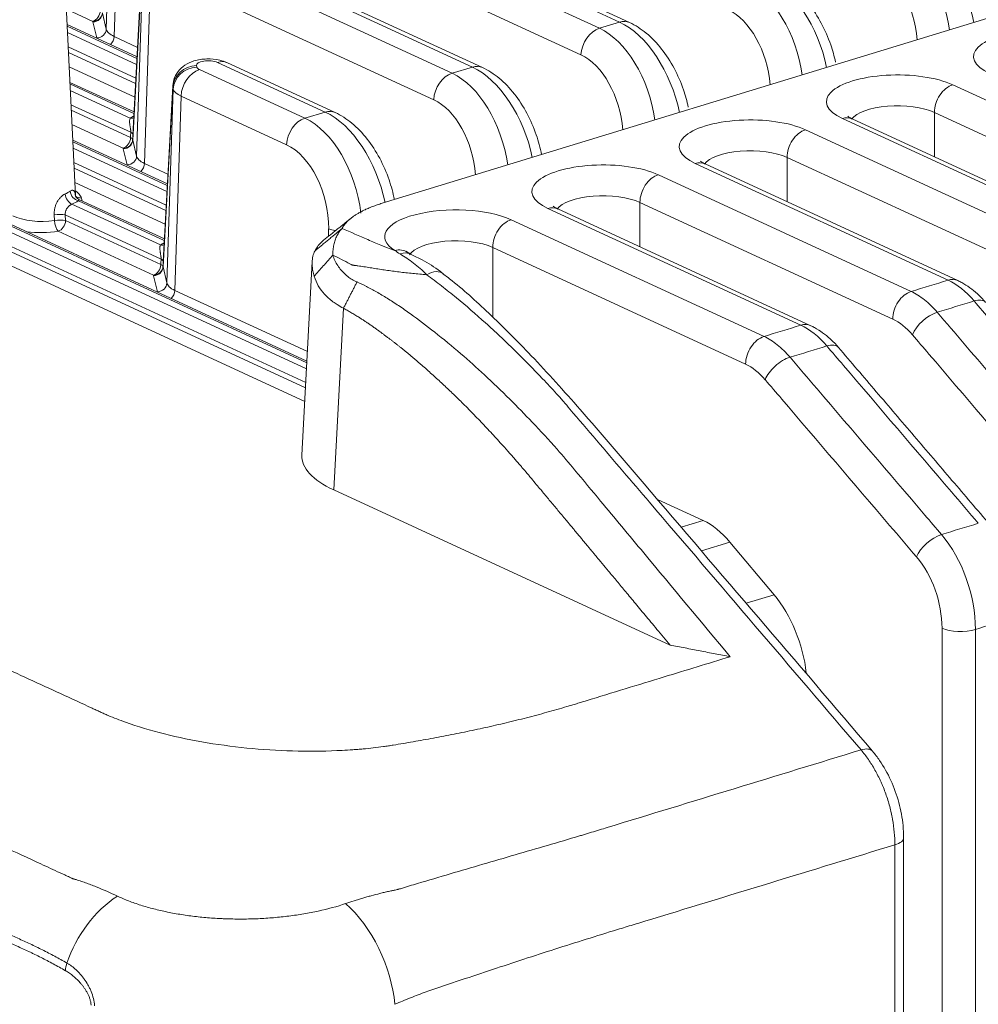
# Model space of a CAD drawing. Header units: millimetres. Extents: x 990 to 1809, y 0 to 562.
# Tile 511 of 550: x 1652 to 1672, y 150 to 171. Entities that reach past the tile are written whole.
import ezdxf

# ---------------------------------------------------------------- set-up
doc = ezdxf.new("R2010")
doc.units = ezdxf.units.MM
doc.layers.add('1', color=7, linetype='Continuous', true_color=0xffffff)

msp = doc.modelspace()

# ---------------------------------------------------------------- linework, layer by layer
at = {"layer": '1', "color": 7, "linetype": 'Continuous', "lineweight": 18}
for p, q in [((1721.609, 186.223), (1659.527, 167.255)), ((1664.53, 171.071), (1654.777, 175.571)), ((1664.74, 171.062), (1654.986, 175.561)), ((1654.398, 175.418), (1664.103, 170.941)), ((1653.711, 170.923), (1653.845, 175.004)), ((1654.011, 174.86), (1653.876, 170.768)), ((1663.715, 170.383), (1654.011, 174.86)), ((1661.428, 170.124), (1655.416, 172.897)), ((1661.637, 170.114), (1655.625, 172.887)), ((1655.037, 172.744), (1661, 169.993)), ((1654.473, 172.403), (1654.278, 168.826)), ((1654.476, 172.365), (1654.269, 168.587)), ((1654.35, 168.25), (1654.484, 172.331)), ((1654.65, 172.186), (1654.515, 168.094)), ((1660.613, 169.435), (1654.65, 172.186)), ((1653.061, 167.416), (1652.866, 171.423)), ((1653.429, 171.087), (1652.87, 171.345)), ((1653.63, 171.261), (1653.711, 170.923)), ((1654.36, 170.339), (1652.885, 171.02)), ((1654.359, 170.305), (1652.887, 170.984)), ((1653.512, 170.738), (1653.431, 171.075)), ((1664.103, 170.941), (1664.53, 171.071)), ((1652.893, 170.85), (1654.351, 170.177)), ((1653.876, 170.768), (1654.371, 170.539)), ((1654.335, 169.89), (1652.908, 170.549)), ((1657.939, 163.93), (1643.809, 170.448)), ((1657.936, 163.896), (1643.833, 170.402)), ((1652.914, 170.43), (1654.329, 169.777)), ((1643.924, 170.229), (1657.93, 163.768)), ((1654.313, 169.49), (1652.929, 170.129)), ((1655.613, 170.155), (1655.621, 170.121)), ((1658.325, 169.176), (1656.055, 170.223)), ((1658.535, 169.166), (1656.264, 170.214)), ((1661, 169.993), (1661.428, 170.124)), ((1655.676, 170.07), (1657.898, 169.045)), ((1657.915, 163.481), (1644.128, 169.841)), ((1644.193, 169.695), (1657.908, 163.368)), ((1654.297, 169.179), (1652.945, 169.802)), ((1654.295, 169.145), (1652.947, 169.767)), ((1655.115, 169.691), (1654.908, 165.913)), ((1655.112, 169.73), (1654.917, 166.152)), ((1655.123, 169.657), (1655.115, 169.691)), ((1671.551, 169.751), (1676.88, 167.292)), ((1652.953, 169.632), (1654.217, 169.05)), ((1654.989, 165.576), (1655.123, 169.657)), ((1655.289, 169.513), (1655.154, 165.42)), ((1657.511, 168.488), (1655.289, 169.513)), ((1657.893, 163.08), (1644.223, 169.387)), ((1654.228, 168.75), (1652.968, 169.331)), ((1652.974, 169.213), (1654.223, 168.637)), ((1657.898, 169.045), (1658.325, 169.176)), ((1676.492, 166.71), (1671.163, 169.169)), ((1671.163, 169.169), (1671.163, 168.233)), ((1654.068, 168.414), (1652.989, 168.911)), ((1674.553, 166.581), (1669.224, 169.04)), ((1674.763, 166.572), (1669.433, 169.03)), ((1668.448, 168.803), (1673.778, 166.344)), ((1654.999, 167.665), (1653.004, 168.586)), ((1654.997, 167.631), (1653.006, 168.55)), ((1654.269, 168.587), (1654.35, 168.25)), ((1653.012, 168.416), (1654.99, 167.504)), ((1654.151, 168.064), (1654.07, 168.401)), ((1673.39, 165.763), (1668.06, 168.221)), ((1668.06, 168.221), (1668.06, 167.285)), ((1654.975, 167.216), (1653.026, 168.115)), ((1654.515, 168.094), (1655.01, 167.865)), ((1671.451, 165.634), (1666.121, 168.092)), ((1671.66, 165.624), (1666.331, 168.083)), ((1653.033, 167.996), (1654.969, 167.103)), ((1665.346, 167.855), (1670.675, 165.397)), ((1654.952, 166.816), (1653.048, 167.695)), ((1652.987, 167.238), (1654.856, 166.376)), ((1654.934, 166.471), (1653.123, 167.306)), ((1654.936, 166.505), (1653.136, 167.335)), ((1653.188, 167.365), (1653.203, 167.304)), ((1670.287, 164.815), (1664.958, 167.273)), ((1664.958, 167.273), (1664.958, 166.337)), ((1652.621, 166.892), (1652.615, 167.011)), ((1652.848, 167.008), (1652.854, 166.889)), ((1654.867, 166.076), (1652.848, 167.008)), ((1668.348, 164.686), (1663.019, 167.144)), ((1668.558, 164.676), (1663.228, 167.135)), ((1652.854, 166.889), (1654.862, 165.963)), ((1662.243, 166.907), (1667.573, 164.449)), ((1654.707, 165.74), (1652.699, 166.666)), ((1658.397, 166.561), (1658.398, 166.716)), ((1667.185, 163.867), (1661.855, 166.325)), ((1661.855, 166.325), (1661.855, 164.854)), ((1658.05, 166.026), (1657.834, 161.949)), ((1654.908, 165.913), (1654.989, 165.576)), ((1654.79, 165.39), (1654.709, 165.728)), ((1655.154, 165.42), (1657.95, 164.13)), ((1658.71, 165.043), (1658.506, 161.216)), ((1658.506, 161.216), (1665.592, 157.948)), ((1665.325, 161.017), (1666.292, 160.571)), ((1665.828, 160.429), (1666.292, 160.571)), ((1666.856, 160.116), (1666.252, 159.932)), ((1666.856, 160.116), (1667.784, 159.008)), ((1667.195, 158.829), (1667.784, 159.008)), ((1671.324, 146.664), (1671.324, 158.304)), ((1672.027, 158.277), (1672.027, 146.637)), ((1670.332, 144.423), (1670.332, 153.74)), ((1670.516, 144.569), (1670.516, 153.886))]:
    msp.add_line(p, q, dxfattribs=at)
for centre, major_axis, ratio, start_param, end_param in [((1670.247, 170.964), (-0.5, 1.938), 0.599058, 4.52961, 5.828324), ((1670.796, 171.132), (-0.664, 1.888), 0.569619, 4.479361, 5.778075), ((1669.859, 170.87), (-0.353, 1.46), 0.603375, 4.451472, 5.837686), ((1667.693, 170.184), (-0.664, 1.888), 0.569619, 4.479361, 5.778075), ((1667.144, 170.016), (-0.5, 1.938), 0.599058, 4.52961, 5.828324), ((1666.757, 169.922), (-0.353, 1.46), 0.603375, 4.451472, 5.837686), ((1653.429, 171.273), (0.084, 0.182), 0.718873, 3.712103, 5.23054), ((1653.429, 171.273), (-0.198, -0.029), 0.925413, 1.434, 2.965017), ((1653.431, 171.26), (-0.195, -0.046), 0.923147, 1.353657, 2.889547), ((1654.378, 171.105), (-0.951, 0.003), 0.378728, 0.05742, 0.091441), ((1653.512, 170.923), (-0.195, -0.046), 0.923147, 1.353657, 2.889547), ((1654.458, 170.956), (0.751, 0.007), 0.386752, 3.226887, 3.820199), ((1664.103, 170.477), (-0.209, -0.454), 0.718873, 3.712103, 5.23054), ((1664.042, 169.069), (-0.5, 1.938), 0.599058, 4.52961, 5.828324), ((1664.53, 170.608), (0.209, 0.454), 0.718873, 6.282218, 6.853696), ((1664.591, 169.236), (-0.664, 1.888), 0.569619, 4.479361, 5.778075), ((1673.49, 170.343), (1.5, 0), 0.375419, 0.683124, 3.824717), ((1653.721, 170.73), (0.084, 0.182), 0.718873, 4.260258, 5.23054), ((1663.654, 168.974), (-0.353, 1.46), 0.603375, 4.451472, 5.837686), ((1655.613, 169.692), (-0.486, -0.116), 0.923147, 4.49525, 6.031139), ((1655.621, 169.658), (-0.486, -0.116), 0.923147, 4.49525, 6.031139), ((1655.862, 170.163), (-0.25, 0.001), 0.378728, 3.832847, 6.374626), ((1655.87, 170.129), (0.25, 0), 0.375616, 3.230879, 3.824191), ((1656.055, 169.76), (0.209, 0.454), 0.718873, 6.283167, 6.853696), ((1661.428, 169.66), (0.209, 0.454), 0.718873, 6.282218, 6.853696), ((1661.489, 168.288), (-0.664, 1.888), 0.569619, 4.479361, 5.778075), ((1655.676, 169.607), (-0.209, -0.454), 0.718873, 3.712103, 5.23054), ((1661, 169.53), (-0.209, -0.454), 0.718873, 3.712103, 5.23054), ((1660.939, 168.121), (-0.5, 1.938), 0.599058, 4.52961, 5.828324), ((1670.387, 169.395), (1.5, 0), 0.375419, 0.683124, 3.824717), ((1655.862, 169.7), (-0.75, 0.027), 0.460544, 6.274537, 6.385582), ((1671.551, 169.287), (0.209, 0.454), 0.718873, 0.57051, 2.141307), ((1655.87, 169.666), (-0.75, 0.016), 0.347498, 0.098077, 0.691389), ((1660.552, 168.027), (-0.353, 1.46), 0.603375, 4.451472, 5.837686), ((1670.387, 168.932), (-1, 0), 0.375419, 3.824717, 6.028397), ((1655.041, 168.868), (-0.951, 0.003), 0.378728, 5.620316, 5.762982), ((1654.217, 169.235), (-0.11, 0.167), 0.804711, 2.456978, 2.894038), ((1658.325, 168.712), (0.209, 0.454), 0.718873, 6.282218, 6.853696), ((1658.386, 167.341), (-0.664, 1.888), 0.569619, 4.479361, 5.778075), ((1669.224, 168.576), (-0.209, -0.454), 0.718873, 3.141585, 3.712103), ((1657.898, 168.582), (-0.209, -0.454), 0.718873, 3.712103, 5.23054), ((1657.837, 167.173), (-0.5, 1.938), 0.599058, 4.493619, 5.828324), ((1667.285, 168.447), (1.5, 0), 0.375419, 0.683124, 3.824717), ((1654.068, 168.599), (0.084, 0.182), 0.718873, 3.712103, 5.23054), ((1655.522, 175.044), (1.153, 8.161), 0.077504, 2.462309, 2.484475), ((1654.068, 168.599), (-0.2, 0.008), 0.341067, 3.212466, 3.839238), ((1654.073, 168.713), (-0.2, 0.009), 0.345725, 3.19216, 3.84076), ((1655.367, 175.006), (1.004, 8.102), 0.061237, 2.468945, 2.491111), ((1668.448, 168.339), (0.209, 0.454), 0.718873, 0.57051, 2.141307), ((1654.068, 168.599), (-0.198, -0.029), 0.925413, 1.434, 2.965017), ((1654.07, 168.587), (-0.195, -0.046), 0.923147, 1.353657, 2.889547), ((1655.017, 168.617), (0.751, 0.007), 0.345928, 3.196548, 3.230569), ((1657.45, 167.079), (-0.353, 1.46), 0.603375, 4.319249, 5.837686), ((1655.017, 168.431), (-0.951, 0.003), 0.378728, 0.05742, 0.09144), ((1654.151, 168.249), (-0.195, -0.046), 0.923147, 1.353657, 2.889547), ((1655.097, 168.282), (0.751, 0.007), 0.386752, 3.226887, 3.820199), ((1667.285, 167.984), (-1, 0), 0.375419, 3.824717, 6.028397), ((1654.36, 168.056), (0.084, 0.182), 0.718873, 4.260258, 5.23054), ((1664.182, 167.499), (1.5, 0), 0.375419, 0.683124, 3.824717), ((1666.121, 167.629), (-0.209, -0.454), 0.718873, 3.141585, 3.712103), ((1665.346, 167.392), (0.209, 0.454), 0.718873, 0.57051, 2.141307), ((1652.298, 167.673), (-0.751, 0.014), 0.414877, 2.390838, 2.629929), ((1652.987, 167.423), (-0.074, 0.186), 0.672315, 1.170387, 2.609728), ((1653.123, 167.492), (-0.11, 0.167), 0.804711, 0.997526, 2.456978), ((1652.242, 167.333), (0.95, 0.001), 0.375616, 0.089287, 0.559273), ((1653.188, 167.551), (-0.195, -0.046), 0.923147, 0.666009, 1.353657), ((1664.182, 167.036), (-1, 0), 0.375419, 3.824717, 6.028397), ((1652.298, 167.488), (-0.951, 0.003), 0.378728, 2.382299, 2.62139), ((1661.08, 166.552), (1.5, 0), 0.375419, 0.683124, 3.68102), ((1652.322, 167.183), (-0.751, 0.014), 0.414877, 0.699794, 1.987777), ((1652.693, 166.97), (-0.2, -0.01), 0.241369, 3.813262, 5.101246), ((1663.019, 166.681), (-0.209, -0.454), 0.718873, 3.141585, 3.712103), ((1652.699, 166.852), (-0.2, -0.01), 0.241369, 3.813262, 5.101246), ((1652.699, 166.852), (-0.032, 0.197), 0.365053, 1.303735, 2.726528), ((1652.699, 166.852), (-0.084, -0.182), 0.718873, 0.57051, 2.088947), ((1662.243, 166.444), (0.209, 0.454), 0.718873, 0.57051, 2.141307), ((1652.322, 166.998), (-0.951, 0.003), 0.378728, 1.260261, 1.979238), ((1658.786, 166.81), (-0.5, 0.004), 0.306244, 0.687199, 1.065419), ((1655.68, 166.194), (-0.951, 0.003), 0.378728, 5.620316, 5.762982), ((1654.856, 166.561), (-0.11, 0.167), 0.804711, 2.456978, 2.894038), ((1661.08, 166.088), (-1, 0), 0.375419, 3.824717, 6.06911), ((1659.793, 165.799), (-0.266, -0.424), 0.795244, 3.130154, 3.809327), ((1659.916, 165.731), (-0.218, -0.45), 0.713054, 3.126886, 3.771269), ((1654.707, 165.925), (0.084, 0.182), 0.718873, 3.712103, 5.23054), ((1656.161, 172.37), (1.153, 8.161), 0.077504, 2.46231, 2.484476), ((1654.707, 165.925), (-0.2, 0.008), 0.341067, 3.212466, 3.839238), ((1654.712, 166.039), (-0.2, 0.009), 0.345725, 3.19216, 3.84076), ((1656.006, 172.332), (1.004, 8.102), 0.061237, 2.468942, 2.491108), ((1654.707, 165.925), (-0.198, -0.029), 0.925413, 1.434, 2.965017), ((1655.656, 165.758), (-0.951, 0.003), 0.378728, 0.05742, 0.091441), ((1654.709, 165.913), (-0.195, -0.046), 0.923147, 1.353657, 2.889547), ((1655.656, 165.943), (0.751, 0.007), 0.345927, 3.196548, 3.230569), ((1660.506, 165.377), (-0.309, -0.393), 0.621415, 3.12905, 4.14652), ((1654.79, 165.576), (-0.195, -0.046), 0.923147, 1.353657, 2.889547), ((1655.736, 165.608), (0.751, 0.007), 0.386752, 3.226887, 3.820199), ((1671.451, 165.17), (0.209, 0.454), 0.718873, 6.283178, 6.853696), ((1671.451, 163.78), (0.584, -1.913), 0.585049, 2.210558, 2.660317), ((1654.999, 165.382), (0.084, 0.182), 0.718873, 4.260258, 5.23054), ((1670.675, 164.933), (0.209, 0.454), 0.718873, 0.57051, 2.141307), ((1671.862, 164.842), (-0.38, -0.325), 0.484169, 3.141983, 3.980002), ((1671.087, 164.605), (-0.38, -0.325), 0.484169, 3.980002, 5.550798), ((1668.348, 164.222), (-0.209, -0.454), 0.718873, 3.141584, 3.712102), ((1670.287, 163.424), (0.438, -1.435), 0.585049, 2.210558, 2.660317), ((1668.348, 162.832), (0.584, -1.913), 0.585049, 2.210558, 2.660317), ((1667.573, 163.985), (0.209, 0.454), 0.718873, 0.57051, 2.141307), ((1668.76, 163.894), (-0.38, -0.325), 0.484169, 3.141984, 3.980003), ((1667.185, 162.476), (0.438, -1.435), 0.585049, 2.210557, 2.660317), ((1667.984, 163.657), (0.38, 0.325), 0.484169, 0.838409, 2.409206), ((1660.837, 161.927), (-3.004, 0), 0.374972, 6.263312, 6.965864), ((1666.292, 158.717), (-0.584, 1.913), 0.585049, 5.339398, 5.80191), ((1671.176, 159.922), (0.38, 0.325), 0.484169, 0.838409, 2.409205), ((1670.765, 158.86), (-0.584, 1.913), 0.585049, 4.231114, 5.35215), ((1670.377, 158.741), (0.438, -1.435), 0.585049, 1.089521, 2.210558), ((1667.221, 157.609), (-0.584, 1.913), 0.585049, 4.405616, 5.339398), ((1671.712, 158.423), (0.5, 0), 0.375419, 3.824717, 5.395513), ((1669.481, 155.385), (-0.38, -0.325), 0.484169, 3.141982, 3.980002), ((1670.016, 153.886), (-0.5, 0), 0.375419, 2.25392, 3.141593), ((1654.308, 151.079), (-1.007, -1.728), 0.687454, 4.07965, 5.002086), ((1658.531, 150.962), (0.788, -1.838), 0.543515, 1.028283, 2.295871), ((1653.239, 151.206), (-0.248, -0.434), 0.688728, 4.996444, 5.344231)]:
    msp.add_ellipse(centre, major_axis=major_axis, ratio=ratio, start_param=start_param, end_param=end_param, dxfattribs=at)
for points, degree, knots in [([(1602.303, 176.416), (1610.893, 172.453), (1619.483, 168.49), (1632.368, 162.546), (1638.811, 159.575), (1645.254, 156.603), (1648.475, 155.117), (1649.549, 154.621), (1651.16, 153.878), (1651.696, 153.631), (1652.368, 153.321), (1652.502, 153.259), (1652.703, 153.166), (1652.77, 153.135), (1652.871, 153.089), (1652.904, 153.073), (1652.955, 153.05), (1652.972, 153.043), (1652.993, 153.033), (1652.997, 153.031), (1653.006, 153.027), (1653.015, 153.024), (1653.024, 153.021), (1653.034, 153.018), (1653.039, 153.017), (1653.054, 153.013), (1653.064, 153.01), (1653.084, 153.004), (1653.093, 153.001), (1653.122, 152.992), (1653.141, 152.986), (1653.199, 152.967), (1653.237, 152.954), (1653.351, 152.913), (1653.427, 152.884), (1653.651, 152.794), (1653.799, 152.728), (1653.946, 152.659)], 3, [0, 0, 0, 0, 0.5, 0.5, 0.75, 0.875, 0.875, 0.9375, 0.9375, 0.96875, 0.96875, 0.976563, 0.976563, 0.980469, 0.980469, 0.982422, 0.982422, 0.983398, 0.983398, 0.983643, 0.983643, 0.983887, 0.984131, 0.984131, 0.984375, 0.984375, 0.984863, 0.984863, 0.985352, 0.985352, 0.986328, 0.986328, 0.988281, 0.988281, 0.992188, 0.992188, 1, 1, 1, 1]), ([(1669.08, 170.229), (1669.054, 170.351), (1668.975, 170.633), (1668.79, 171.055), (1668.524, 171.466), (1668.206, 171.798), (1667.967, 171.95), (1667.842, 172.01)], 3, [0, 0, 0, 0, 0.159488, 0.368179, 0.578748, 0.793614, 1, 1, 1, 1]), ([(1665.977, 169.281), (1665.951, 169.403), (1665.872, 169.685), (1665.688, 170.107), (1665.422, 170.518), (1665.104, 170.85), (1664.864, 171.003), (1664.74, 171.062)], 3, [0, 0, 0, 0, 0.159488, 0.368179, 0.578748, 0.793614, 1, 1, 1, 1]), ([(1656.264, 170.214), (1656.212, 170.237), (1656.076, 170.283), (1655.827, 170.305), (1655.573, 170.268), (1655.368, 170.177), (1655.217, 170.04), (1655.126, 169.868), (1655.114, 169.749), (1655.116, 169.69)], 3, [0, 0, 0, 0, 0.117913, 0.297827, 0.481048, 0.623621, 0.7592, 0.887529, 1, 1, 1, 1]), ([(1662.886, 168.28), (1662.859, 168.419), (1662.777, 168.72), (1662.585, 169.159), (1662.319, 169.57), (1662.001, 169.902), (1661.762, 170.055), (1661.637, 170.114)], 3, [0, 0, 0, 0, 0.178757, 0.382664, 0.588406, 0.798345, 1, 1, 1, 1]), ([(1654.228, 168.75), (1654.228, 168.758), (1654.228, 168.767), (1654.227, 168.779), (1654.227, 168.784), (1654.226, 168.792), (1654.226, 168.796), (1654.224, 168.809), (1654.223, 168.817), (1654.221, 168.833), (1654.219, 168.841), (1654.217, 168.856), (1654.216, 168.863), (1654.213, 168.877), (1654.212, 168.884), (1654.209, 168.905), (1654.207, 168.918), (1654.204, 168.943), (1654.203, 168.955), (1654.202, 168.978), (1654.202, 168.989), (1654.204, 169.009), (1654.205, 169.019), (1654.21, 169.036), (1654.213, 169.043), (1654.217, 169.05)], 3, [0, 0, 0, 0, 0.0625, 0.0625, 0.09375, 0.09375, 0.125, 0.125, 0.1875, 0.1875, 0.25, 0.25, 0.3125, 0.3125, 0.375, 0.375, 0.5, 0.5, 0.625, 0.625, 0.75, 0.75, 0.875, 0.875, 1, 1, 1, 1]), ([(1659.783, 167.332), (1659.756, 167.471), (1659.675, 167.772), (1659.483, 168.212), (1659.217, 168.622), (1658.899, 168.954), (1658.659, 169.107), (1658.535, 169.166)], 3, [0, 0, 0, 0, 0.178757, 0.382664, 0.588406, 0.798345, 1, 1, 1, 1]), ([(1669.433, 169.03), (1669.403, 169.046), (1669.354, 169.07), (1669.336, 169.087), (1669.336, 169.088)], 3, [0, 0, 0, 0, 0.470776, 1, 1, 1, 1]), ([(1654.278, 168.826), (1654.277, 168.821), (1654.277, 168.817), (1654.276, 168.8), (1654.276, 168.788), (1654.274, 168.752), (1654.273, 168.73), (1654.272, 168.707)], 3, [0, 0, 0, 0, 0.116736, 0.116736, 0.411158, 0.411158, 1, 1, 1, 1]), ([(1666.331, 168.083), (1666.301, 168.098), (1666.252, 168.123), (1666.234, 168.14), (1666.234, 168.14)], 3, [0, 0, 0, 0, 0.470776, 1, 1, 1, 1]), ([(1652.615, 167.011), (1652.614, 167.033), (1652.614, 167.056), (1652.617, 167.089), (1652.618, 167.1), (1652.622, 167.123), (1652.624, 167.134), (1652.631, 167.167), (1652.637, 167.189), (1652.653, 167.232), (1652.662, 167.253), (1652.677, 167.283), (1652.683, 167.293), (1652.695, 167.312), (1652.701, 167.322), (1652.72, 167.349), (1652.734, 167.366), (1652.756, 167.389), (1652.764, 167.397), (1652.78, 167.411), (1652.795, 167.423), (1652.811, 167.434), (1652.827, 167.443), (1652.835, 167.447), (1652.843, 167.45)], 3, [0, 0, 0, 0, 0.125, 0.125, 0.1875, 0.1875, 0.25, 0.25, 0.375, 0.375, 0.5, 0.5, 0.5625, 0.5625, 0.625, 0.625, 0.75, 0.75, 0.8125, 0.8125, 0.875, 0.9375, 0.9375, 1, 1, 1, 1]), ([(1652.95, 167.508), (1652.962, 167.517), (1652.973, 167.522), (1652.988, 167.527), (1652.993, 167.528), (1653.002, 167.529), (1653.006, 167.529), (1653.018, 167.527), (1653.025, 167.523), (1653.034, 167.515), (1653.036, 167.511), (1653.041, 167.504), (1653.043, 167.5), (1653.049, 167.486), (1653.052, 167.475), (1653.056, 167.455), (1653.057, 167.448), (1653.059, 167.434), (1653.06, 167.422), (1653.061, 167.408), (1653.062, 167.403)], 3, [0, 0, 0, 0, 0.158752, 0.158752, 0.238129, 0.238129, 0.317505, 0.317505, 0.476257, 0.476257, 0.555633, 0.555633, 0.63501, 0.63501, 0.793762, 0.793762, 0.873138, 0.873138, 0.952514, 1, 1, 1, 1]), ([(1653.137, 167.338), (1653.13, 167.34), (1653.102, 167.349), (1653.07, 167.389), (1653.059, 167.418), (1653.059, 167.421), (1653.06, 167.409), (1653.061, 167.402)], 3, [0, 0, 0, 0, 0.089836, 0.445412, 0.650591, 0.83648, 1, 1, 1, 1]), ([(1652.987, 167.238), (1652.979, 167.234), (1652.971, 167.229), (1652.959, 167.221), (1652.955, 167.218), (1652.946, 167.211), (1652.941, 167.208), (1652.928, 167.197), (1652.92, 167.189), (1652.903, 167.171), (1652.895, 167.161), (1652.88, 167.141), (1652.873, 167.13), (1652.865, 167.113), (1652.862, 167.107), (1652.857, 167.095), (1652.855, 167.089), (1652.85, 167.071), (1652.848, 167.059), (1652.846, 167.033), (1652.846, 167.02), (1652.848, 167.008)], 3, [0, 0, 0, 0, 0.125, 0.125, 0.1875, 0.1875, 0.25, 0.25, 0.375, 0.375, 0.5, 0.5, 0.625, 0.625, 0.6875, 0.6875, 0.75, 0.75, 0.875, 0.875, 1, 1, 1, 1]), ([(1653.136, 167.335), (1653.137, 167.335), (1653.137, 167.335), (1653.137, 167.334), (1653.137, 167.333), (1653.136, 167.329), (1653.134, 167.326), (1653.13, 167.318), (1653.127, 167.313), (1653.123, 167.306)], 3, [0, 0, 0, 0, 0.044414, 0.044414, 0.362943, 0.362943, 0.681471, 0.681471, 1, 1, 1, 1]), ([(1663.228, 167.135), (1663.198, 167.15), (1663.149, 167.175), (1663.132, 167.192), (1663.131, 167.192)], 3, [0, 0, 0, 0, 0.470776, 1, 1, 1, 1]), ([(1658.681, 166.724), (1658.661, 166.701), (1658.62, 166.655), (1658.572, 166.571), (1658.533, 166.479), (1658.505, 166.38), (1658.489, 166.275), (1658.487, 166.201), (1658.486, 166.164)], 3, [0, 0, 0, 0, 0.171149, 0.339877, 0.506656, 0.671956, 0.83625, 1, 1, 1, 1]), ([(1658.681, 166.724), (1658.862, 166.645), (1659.043, 166.567), (1659.315, 166.449), (1659.406, 166.41), (1659.509, 166.366), (1659.52, 166.361), (1659.543, 166.351), (1659.554, 166.346), (1659.589, 166.332), (1659.613, 166.323), (1659.687, 166.295), (1659.739, 166.278), (1659.793, 166.262)], 3, [0, 0, 0, 0, 0.5, 0.5, 0.75, 0.75, 0.78125, 0.78125, 0.8125, 0.8125, 0.875, 0.875, 1, 1, 1, 1]), ([(1654.867, 166.076), (1654.867, 166.085), (1654.867, 166.093), (1654.866, 166.106), (1654.866, 166.11), (1654.865, 166.119), (1654.865, 166.123), (1654.863, 166.135), (1654.862, 166.143), (1654.86, 166.159), (1654.858, 166.167), (1654.856, 166.182), (1654.855, 166.189), (1654.852, 166.204), (1654.851, 166.211), (1654.848, 166.231), (1654.846, 166.244), (1654.843, 166.269), (1654.842, 166.282), (1654.841, 166.304), (1654.841, 166.315), (1654.843, 166.336), (1654.844, 166.345), (1654.849, 166.362), (1654.852, 166.37), (1654.856, 166.376)], 3, [0, 0, 0, 0, 0.0625, 0.0625, 0.09375, 0.09375, 0.125, 0.125, 0.1875, 0.1875, 0.25, 0.25, 0.3125, 0.3125, 0.375, 0.375, 0.5, 0.5, 0.625, 0.625, 0.75, 0.75, 0.875, 0.875, 1, 1, 1, 1]), ([(1658.106, 166.248), (1658.123, 166.279), (1658.159, 166.34), (1658.233, 166.423), (1658.291, 166.475), (1658.318, 166.498)], 3, [0, 0, 0, 0, 0.353028, 0.711211, 1, 1, 1, 1]), ([(1654.917, 166.152), (1654.916, 166.148), (1654.916, 166.143), (1654.915, 166.126), (1654.915, 166.114), (1654.913, 166.079), (1654.912, 166.056), (1654.911, 166.033)], 3, [0, 0, 0, 0, 0.116736, 0.116736, 0.411158, 0.411158, 1, 1, 1, 1]), ([(1658.093, 165.716), (1658.083, 165.753), (1658.063, 165.824), (1658.051, 165.92), (1658.048, 166.027), (1658.06, 166.14), (1658.091, 166.213), (1658.106, 166.248)], 3, [0, 0, 0, 0, 0.187852, 0.353716, 0.497644, 0.758209, 1, 1, 1, 1]), ([(1660.465, 165.749), (1660.366, 165.757), (1660.268, 165.766), (1660.123, 165.78), (1660.075, 165.786), (1659.979, 165.796), (1659.931, 165.802), (1659.789, 165.82), (1659.696, 165.832), (1659.56, 165.852), (1659.515, 165.859), (1659.448, 165.869), (1659.426, 165.873), (1659.382, 165.88), (1659.36, 165.883), (1659.294, 165.893), (1659.25, 165.9), (1659.164, 165.914), (1659.121, 165.92), (1659.057, 165.93), (1659.036, 165.933), (1659.005, 165.938), (1658.994, 165.939), (1658.973, 165.942), (1658.963, 165.943), (1658.949, 165.945), (1658.946, 165.945), (1658.941, 165.945), (1658.933, 165.946), (1658.925, 165.948), (1658.916, 165.949), (1658.906, 165.952), (1658.893, 165.956), (1658.885, 165.959), (1658.877, 165.963), (1658.874, 165.965), (1658.862, 165.971), (1658.855, 165.975), (1658.787, 166.01), (1658.727, 166.041), (1658.607, 166.103), (1658.546, 166.133), (1658.486, 166.164)], 3, [0, 0, 0, 0, 0.125, 0.125, 0.1875, 0.1875, 0.25, 0.25, 0.375, 0.375, 0.4375, 0.4375, 0.46875, 0.46875, 0.5, 0.5, 0.5625, 0.5625, 0.625, 0.625, 0.65625, 0.65625, 0.671875, 0.671875, 0.6875, 0.6875, 0.691406, 0.691406, 0.695312, 0.703125, 0.703125, 0.710937, 0.71875, 0.726562, 0.726562, 0.734375, 0.734375, 0.75, 0.75, 0.875, 0.875, 1, 1, 1, 1]), ([(1658.486, 166.164), (1658.499, 166.125), (1658.526, 166.049), (1658.586, 165.941), (1658.674, 165.824), (1658.778, 165.727), (1658.874, 165.655), (1658.94, 165.62), (1658.977, 165.604), (1658.996, 165.596)], 3, [0, 0, 0, 0, 0.165312, 0.329797, 0.49448, 0.743484, 0.867807, 0.932792, 1, 1, 1, 1]), ([(1660.465, 165.749), (1660.373, 165.843), (1660.281, 165.923), (1660.141, 166.03), (1660.094, 166.064), (1660, 166.128), (1659.952, 166.158), (1659.903, 166.186)], 3, [0, 0, 0, 0, 0.5, 0.5, 0.75, 0.75, 1, 1, 1, 1]), ([(1660.059, 166.223), (1660.043, 166.236), (1660.03, 166.244), (1660.029, 166.243), (1660.029, 166.243)], 3, [0, 0, 0, 0, 0.844442, 1, 1, 1, 1]), ([(1660.814, 165.767), (1660.794, 165.783), (1660.649, 165.903), (1660.415, 166.04), (1660.214, 166.142), (1660.137, 166.176)], 3, [0, 0, 0, 0, 0.088386, 0.65391, 1, 1, 1, 1]), ([(1669.618, 155.739), (1668.131, 157.479), (1666.644, 159.219), (1664.785, 161.394), (1664.413, 161.829), (1663.855, 162.482), (1663.67, 162.699), (1663.437, 162.971), (1663.391, 163.026), (1663.333, 163.094), (1663.321, 163.107), (1663.298, 163.134), (1663.286, 163.148), (1663.263, 163.175), (1663.25, 163.189), (1663.226, 163.215), (1663.214, 163.229), (1663.104, 163.349), (1663.006, 163.454), (1662.71, 163.766), (1662.512, 163.968), (1662.21, 164.262), (1662.11, 164.358), (1661.907, 164.548), (1661.806, 164.642), (1661.5, 164.917), (1661.296, 165.094), (1660.986, 165.348), (1660.882, 165.431), (1660.674, 165.593), (1660.57, 165.672), (1660.465, 165.749)], 3, [0, 0, 0, 0, 0.5, 0.5, 0.625, 0.625, 0.6875, 0.6875, 0.703125, 0.703125, 0.707031, 0.707031, 0.710937, 0.710937, 0.714844, 0.714844, 0.71875, 0.71875, 0.75, 0.75, 0.8125, 0.8125, 0.84375, 0.84375, 0.875, 0.875, 0.9375, 0.9375, 0.96875, 0.96875, 1, 1, 1, 1]), ([(1669.861, 155.71), (1668.259, 157.594), (1666.201, 159.985), (1663.814, 162.79), (1662.726, 164.001), (1661.807, 164.916), (1661.185, 165.485), (1660.858, 165.73), (1660.813, 165.762)], 3, [0, 0, 0, 0, 0.540925, 0.69162, 0.804945, 0.900781, 0.986426, 1, 1, 1, 1]), ([(1658.71, 165.043), (1658.665, 165.068), (1658.587, 165.112), (1658.483, 165.183), (1658.392, 165.257), (1658.282, 165.366), (1658.17, 165.515), (1658.119, 165.649), (1658.093, 165.716)], 3, [0, 0, 0, 0, 0.14379, 0.251617, 0.377609, 0.502955, 0.749586, 1, 1, 1, 1]), ([(1658.996, 165.596), (1659.062, 165.566), (1659.2, 165.502), (1659.411, 165.386), (1659.637, 165.251), (1659.876, 165.097), (1660.211, 164.865), (1660.649, 164.534), (1661.17, 164.103), (1661.696, 163.63), (1662.199, 163.149), (1662.707, 162.626), (1663.171, 162.129), (1663.645, 161.566), (1664.095, 161.022), (1664.582, 160.438), (1665.491, 159.345), (1666.252, 158.43), (1666.859, 157.702)], 3, [0, 0, 0, 0, 0.022008, 0.046126, 0.07215, 0.099918, 0.129228, 0.189692, 0.255762, 0.316548, 0.382237, 0.441653, 0.508211, 0.557341, 0.631442, 0.69173, 0.754287, 1, 1, 1, 1]), ([(1672.242, 165.167), (1672.187, 165.232), (1672.032, 165.392), (1671.832, 165.539), (1671.688, 165.611), (1671.66, 165.624)], 3, [0, 0, 0, 0, 0.324459, 0.872048, 1, 1, 1, 1]), ([(1670.675, 165.397), (1670.723, 165.375), (1670.77, 165.349), (1670.864, 165.29), (1670.91, 165.257), (1671.002, 165.184), (1671.047, 165.144), (1671.137, 165.056), (1671.181, 165.009), (1671.224, 164.959)], 3, [0, 0, 0, 0, 0.25, 0.25, 0.5, 0.5, 0.75, 0.75, 1, 1, 1, 1]), ([(1675.192, 161.461), (1675.002, 161.683), (1674.813, 161.904), (1673.865, 163.013), (1673.107, 163.9), (1672.233, 164.923), (1672.116, 165.06), (1672, 165.196)], 3, [0, 0, 0, 0, 0.178081, 0.178081, 0.890407, 0.890407, 1, 1, 1, 1]), ([(1665.592, 157.948), (1664.243, 159.569), (1663.935, 159.939), (1663.521, 160.436), (1662.899, 161.183), (1662.692, 161.431), (1662.496, 161.667), (1662.274, 161.92), (1661.404, 162.913), (1660.537, 163.688), (1660.072, 164.104), (1659.636, 164.433), (1659.121, 164.822), (1658.71, 165.043)], 2, [0, 0, 0, 0.25, 0.25, 0.375, 0.4375, 0.4375, 0.5, 0.5, 0.75, 0.75, 0.875, 0.875, 1, 1, 1]), ([(1671.224, 164.959), (1671.413, 164.737), (1671.603, 164.516), (1672.55, 163.407), (1673.308, 162.52), (1674.183, 161.497), (1674.299, 161.36), (1674.416, 161.224)], 3, [0, 0, 0, 0, 0.178081, 0.178081, 0.890407, 0.890407, 1, 1, 1, 1]), ([(1669.14, 164.219), (1669.085, 164.284), (1668.93, 164.445), (1668.729, 164.591), (1668.585, 164.663), (1668.558, 164.676)], 3, [0, 0, 0, 0, 0.324459, 0.872047, 1, 1, 1, 1]), ([(1673.891, 160.751), (1673.702, 160.973), (1673.512, 161.195), (1672.565, 162.303), (1671.807, 163.19), (1670.932, 164.214), (1670.816, 164.35), (1670.699, 164.486)], 3, [0, 0, 0, 0, 0.178081, 0.178081, 0.890407, 0.890407, 1, 1, 1, 1]), ([(1667.573, 164.449), (1667.62, 164.427), (1667.668, 164.401), (1667.761, 164.342), (1667.807, 164.309), (1667.899, 164.236), (1667.945, 164.196), (1668.035, 164.108), (1668.079, 164.061), (1668.122, 164.011)], 3, [0, 0, 0, 0, 0.25, 0.25, 0.5, 0.5, 0.75, 0.75, 1, 1, 1, 1]), ([(1672.089, 160.513), (1671.9, 160.735), (1671.71, 160.956), (1670.763, 162.065), (1670.005, 162.952), (1669.13, 163.975), (1669.014, 164.112), (1668.897, 164.248)], 3, [0, 0, 0, 0, 0.178081, 0.178081, 0.890407, 0.890407, 1, 1, 1, 1]), ([(1668.122, 164.011), (1668.311, 163.789), (1668.5, 163.568), (1669.448, 162.459), (1670.206, 161.572), (1671.08, 160.549), (1671.197, 160.412), (1671.314, 160.276)], 3, [0, 0, 0, 0, 0.178081, 0.178081, 0.890407, 0.890407, 1, 1, 1, 1]), ([(1670.789, 159.803), (1670.599, 160.025), (1670.41, 160.247), (1669.462, 161.355), (1668.704, 162.242), (1667.83, 163.266), (1667.713, 163.402), (1667.597, 163.539)], 3, [0, 0, 0, 0, 0.178081, 0.178081, 0.890407, 0.890407, 1, 1, 1, 1]), ([(1666.859, 157.702), (1666.395, 157.56), (1665.658, 157.335), (1664.648, 157.026), (1664.067, 156.849), (1663.725, 156.744), (1663.64, 156.718), (1663.572, 156.697), (1663.503, 156.677), (1663.314, 156.62), (1662.999, 156.53), (1662.571, 156.416), (1662.136, 156.309), (1661.698, 156.208), (1661.26, 156.114), (1660.823, 156.028), (1660.391, 155.948), (1660.037, 155.886), (1659.812, 155.849), (1659.708, 155.832), (1659.656, 155.824), (1659.604, 155.816), (1659.499, 155.801), (1659.339, 155.781), (1659.178, 155.764), (1659.069, 155.755), (1659.015, 155.75), (1658.96, 155.746), (1658.851, 155.738), (1658.461, 155.714), (1657.76, 155.704), (1656.792, 155.756), (1655.833, 155.878), (1654.923, 156.065), (1654.236, 156.271), (1653.839, 156.426), (1653.681, 156.495), (1653.625, 156.52), (1653.568, 156.546), (1653.499, 156.578), (1653.222, 156.706), (1652.748, 156.924), (1651.859, 157.335), (1650.302, 158.053), (1648.821, 158.736), (1647.785, 159.214), (1647.639, 159.281)], 3, [0, 0, 0, 0, 0.069691, 0.110751, 0.151812, 0.156944, 0.162077, 0.164643, 0.167209, 0.172342, 0.192872, 0.213402, 0.233932, 0.254462, 0.274992, 0.295522, 0.316053, 0.336583, 0.346848, 0.349414, 0.35198, 0.354547, 0.357113, 0.367378, 0.377643, 0.380209, 0.382776, 0.385342, 0.387908, 0.398173, 0.439233, 0.480294, 0.521354, 0.562414, 0.603474, 0.624005, 0.629137, 0.631703, 0.63427, 0.639402, 0.644535, 0.685595, 0.726655, 0.808776, 0.973017, 1, 1, 1, 1]), ([(1636.363, 158.915), (1639.116, 157.645), (1641.87, 156.375), (1645.999, 154.47), (1647.376, 153.835), (1649.441, 152.882), (1650.129, 152.565), (1651.161, 152.089), (1651.505, 151.93), (1651.936, 151.731), (1652.022, 151.692), (1652.194, 151.612), (1652.28, 151.57), (1652.452, 151.483), (1652.538, 151.438), (1652.71, 151.345), (1652.796, 151.298), (1652.882, 151.249)], 3, [0, 0, 0, 0, 0.5, 0.5, 0.75, 0.75, 0.875, 0.875, 0.9375, 0.9375, 0.953125, 0.953125, 0.96875, 0.96875, 0.984375, 0.984375, 1, 1, 1, 1]), ([(1652.851, 151.088), (1652.765, 151.137), (1652.68, 151.185), (1652.508, 151.277), (1652.422, 151.323), (1652.294, 151.388), (1652.251, 151.409), (1652.187, 151.44), (1652.165, 151.451), (1652.122, 151.471), (1652.101, 151.481), (1651.994, 151.53), (1651.908, 151.57), (1651.479, 151.768), (1651.136, 151.926), (1650.106, 152.401), (1649.42, 152.717), (1647.361, 153.667), (1643.243, 155.567), (1639.126, 157.466), (1636.381, 158.733)], 3, [0, 0, 0, 0, 0.015625, 0.015625, 0.03125, 0.03125, 0.039062, 0.039062, 0.042969, 0.042969, 0.046875, 0.046875, 0.0625, 0.0625, 0.125, 0.125, 0.25, 0.25, 0.5, 1, 1, 1, 1]), ([(1658.756, 152.502), (1658.815, 152.522), (1658.875, 152.541), (1658.965, 152.57), (1658.995, 152.579), (1659.04, 152.593), (1659.055, 152.598), (1659.085, 152.607), (1659.1, 152.611), (1659.145, 152.624), (1659.175, 152.633), (1659.235, 152.65), (1659.265, 152.659), (1659.356, 152.684), (1659.417, 152.7), (1659.508, 152.722), (1659.538, 152.73), (1659.6, 152.744), (1659.63, 152.751), (1659.676, 152.761), (1659.692, 152.764), (1659.715, 152.769), (1659.722, 152.771), (1659.737, 152.774), (1659.745, 152.776), (1659.761, 152.779), (1659.772, 152.781), (1659.784, 152.783), (1659.792, 152.785), (1659.796, 152.785), (1659.815, 152.789), (1659.83, 152.792), (1659.852, 152.799), (1659.859, 152.801), (1659.873, 152.805), (1659.895, 152.811), (1659.945, 152.826), (1659.987, 152.839), (1660.073, 152.865), (1660.13, 152.882), (1660.416, 152.967), (1660.645, 153.035), (1661.103, 153.17), (1661.331, 153.237), (1662.016, 153.438), (1662.471, 153.571), (1663.15, 153.769), (1663.376, 153.835), (1663.629, 153.91), (1663.657, 153.918), (1663.699, 153.931), (1663.713, 153.935), (1663.741, 153.943), (1663.755, 153.947), (1663.824, 153.969), (1663.88, 153.986), (1664.047, 154.037), (1664.159, 154.071), (1666.053, 154.649), (1667.835, 155.194), (1669.618, 155.739)], 3, [0, 0, 0, 0, 0.015625, 0.015625, 0.023437, 0.023437, 0.027344, 0.027344, 0.03125, 0.03125, 0.039062, 0.039062, 0.046875, 0.046875, 0.0625, 0.0625, 0.070312, 0.070312, 0.078125, 0.078125, 0.082031, 0.082031, 0.083984, 0.083984, 0.085937, 0.085937, 0.087891, 0.088867, 0.088867, 0.089844, 0.089844, 0.09375, 0.09375, 0.095703, 0.095703, 0.097656, 0.101562, 0.109375, 0.109375, 0.125, 0.125, 0.1875, 0.1875, 0.25, 0.25, 0.375, 0.375, 0.4375, 0.4375, 0.445312, 0.445312, 0.449219, 0.449219, 0.453125, 0.453125, 0.46875, 0.46875, 0.5, 0.5, 1, 1, 1, 1]), ([(1670.332, 153.74), (1670.332, 153.828), (1670.327, 153.916), (1670.311, 154.094), (1670.299, 154.184), (1670.278, 154.297), (1670.274, 154.32), (1670.265, 154.366), (1670.26, 154.389), (1670.245, 154.457), (1670.234, 154.502), (1670.198, 154.637), (1670.17, 154.726), (1670.123, 154.857), (1670.107, 154.901), (1670.081, 154.965), (1670.072, 154.987), (1670.053, 155.03), (1670.044, 155.051), (1669.996, 155.156), (1669.914, 155.318), (1669.822, 155.466), (1669.748, 155.573), (1669.723, 155.608), (1669.671, 155.675), (1669.645, 155.707), (1669.618, 155.739)], 3, [0, 0, 0, 0, 0.125, 0.125, 0.25, 0.25, 0.28125, 0.28125, 0.3125, 0.3125, 0.375, 0.375, 0.5, 0.5, 0.5625, 0.5625, 0.59375, 0.59375, 0.625, 0.625, 0.75, 0.875, 0.875, 0.9375, 0.9375, 1, 1, 1, 1]), ([(1670.516, 153.886), (1670.516, 153.972), (1670.504, 154.217), (1670.427, 154.632), (1670.258, 155.104), (1670.056, 155.462), (1669.913, 155.649), (1669.861, 155.71)], 3, [0, 0, 0, 0, 0.133541, 0.379032, 0.624523, 0.872128, 1, 1, 1, 1]), ([(1670.332, 153.74), (1668.575, 153.203), (1666.818, 152.667), (1664.952, 152.096), (1664.842, 152.063), (1664.622, 151.996), (1664.512, 151.962), (1664.183, 151.862), (1663.963, 151.793), (1663.305, 151.587), (1662.865, 151.445), (1661.987, 151.158), (1661.548, 151.012), (1660.999, 150.829), (1660.889, 150.792), (1660.752, 150.746), (1660.725, 150.737), (1660.67, 150.719), (1660.642, 150.71), (1660.56, 150.681), (1660.505, 150.662), (1660.341, 150.602), (1660.231, 150.56), (1660.067, 150.494), (1660.012, 150.472), (1659.902, 150.426), (1659.848, 150.403), (1659.793, 150.38)], 3, [0, 0, 0, 0, 0.5, 0.5, 0.53125, 0.53125, 0.5625, 0.5625, 0.625, 0.625, 0.75, 0.75, 0.875, 0.875, 0.90625, 0.90625, 0.914062, 0.914062, 0.921875, 0.921875, 0.9375, 0.9375, 0.96875, 0.96875, 0.984375, 0.984375, 1, 1, 1, 1]), ([(1653.946, 152.659), (1653.983, 152.641), (1654.022, 152.624), (1654.101, 152.59), (1654.142, 152.573), (1654.266, 152.526), (1654.351, 152.496), (1654.527, 152.44), (1654.617, 152.414), (1654.804, 152.366), (1654.9, 152.344), (1655.048, 152.314), (1655.098, 152.304), (1655.198, 152.286), (1655.35, 152.26), (1655.505, 152.239), (1655.715, 152.215), (1655.821, 152.205), (1655.982, 152.194), (1656.036, 152.19), (1656.117, 152.186), (1656.145, 152.184), (1656.199, 152.182), (1656.336, 152.177), (1656.473, 152.175), (1656.692, 152.176), (1656.801, 152.179), (1656.966, 152.186), (1657.021, 152.189), (1657.13, 152.196), (1657.185, 152.2), (1657.347, 152.214), (1657.454, 152.225), (1657.666, 152.252), (1657.77, 152.267), (1657.926, 152.293), (1657.977, 152.303), (1658.079, 152.323), (1658.13, 152.333), (1658.382, 152.388), (1658.573, 152.44), (1658.756, 152.502)], 3, [0, 0, 0, 0, 0.03125, 0.03125, 0.0625, 0.0625, 0.125, 0.125, 0.1875, 0.1875, 0.25, 0.25, 0.28125, 0.28125, 0.3125, 0.375, 0.375, 0.4375, 0.4375, 0.46875, 0.46875, 0.484375, 0.484375, 0.5, 0.5625, 0.5625, 0.625, 0.625, 0.65625, 0.65625, 0.6875, 0.6875, 0.75, 0.75, 0.8125, 0.8125, 0.84375, 0.84375, 0.875, 0.875, 1, 1, 1, 1]), ([(1652.882, 151.249), (1652.899, 151.239), (1652.915, 151.229), (1652.948, 151.208), (1652.964, 151.197), (1653.012, 151.161), (1653.044, 151.136), (1653.105, 151.079), (1653.135, 151.049), (1653.179, 151), (1653.193, 150.982), (1653.214, 150.956), (1653.221, 150.947), (1653.235, 150.928), (1653.242, 150.919), (1653.277, 150.871), (1653.302, 150.83), (1653.338, 150.766), (1653.35, 150.744), (1653.372, 150.698), (1653.382, 150.674), (1653.411, 150.602), (1653.428, 150.553), (1653.453, 150.451), (1653.461, 150.4), (1653.464, 150.349)], 3, [0, 0, 0, 0, 0.0625, 0.0625, 0.125, 0.125, 0.25, 0.25, 0.375, 0.375, 0.4375, 0.4375, 0.46875, 0.46875, 0.5, 0.5, 0.625, 0.625, 0.6875, 0.6875, 0.75, 0.75, 0.875, 0.875, 1, 1, 1, 1]), ([(1653.393, 150.364), (1653.391, 150.386), (1653.388, 150.407), (1653.381, 150.44), (1653.378, 150.451), (1653.372, 150.472), (1653.369, 150.483), (1653.359, 150.515), (1653.351, 150.536), (1653.333, 150.576), (1653.324, 150.596), (1653.309, 150.625), (1653.304, 150.634), (1653.293, 150.653), (1653.277, 150.68), (1653.26, 150.706), (1653.237, 150.74), (1653.225, 150.756), (1653.2, 150.788), (1653.188, 150.803), (1653.15, 150.848), (1653.124, 150.875), (1653.071, 150.926), (1653.044, 150.95), (1652.99, 150.995), (1652.963, 151.016), (1652.907, 151.054), (1652.879, 151.072), (1652.851, 151.088)], 3, [0, 0, 0, 0, 0.0625, 0.0625, 0.09375, 0.09375, 0.125, 0.125, 0.1875, 0.1875, 0.25, 0.25, 0.28125, 0.28125, 0.3125, 0.375, 0.375, 0.4375, 0.4375, 0.5, 0.5, 0.625, 0.625, 0.75, 0.75, 0.875, 0.875, 1, 1, 1, 1])]:
    msp.add_open_spline(points, degree=degree, knots=knots, dxfattribs=at)
for points, degree in [([(1659.527, 167.255), (1659.2, 167.156), (1658.76, 166.879), (1658.681, 166.724)], 2), ([(1658.857, 166.929), (1658.318, 166.498)], 1), ([(1658.106, 166.248), (1658.681, 166.724)], 1), ([(1658.093, 165.716), (1658.486, 166.164)], 1), ([(1659.903, 166.186), (1659.861, 166.211), (1659.825, 166.237), (1659.793, 166.262)], 3), ([(1660.14, 166.181), (1660.062, 166.212), (1660.042, 166.233)], 2), ([(1658.71, 165.043), (1658.996, 165.596)], 1), ([(1670.675, 165.397), (1670.934, 165.476), (1671.192, 165.555), (1671.451, 165.634)], 3), ([(1672, 165.196), (1671.741, 165.117), (1671.482, 165.038), (1671.224, 164.959)], 3), ([(1667.573, 164.449), (1667.831, 164.528), (1668.09, 164.607), (1668.348, 164.686)], 3), ([(1668.897, 164.248), (1668.639, 164.169), (1668.38, 164.09), (1668.122, 164.011)], 3), ([(1672.332, 160.484), (1669.14, 164.219)], 1), ([(1671.314, 160.276), (1671.572, 160.355), (1671.831, 160.434), (1672.089, 160.513)], 3), ([(1672.803, 158.514), (1672.544, 158.435), (1672.286, 158.356), (1672.027, 158.277)], 3), ([(1666.859, 157.702), (1665.592, 157.948)], 1)]:
    msp.add_open_spline(points, degree=degree, dxfattribs=at)

doc.saveas('drawing.dxf')
